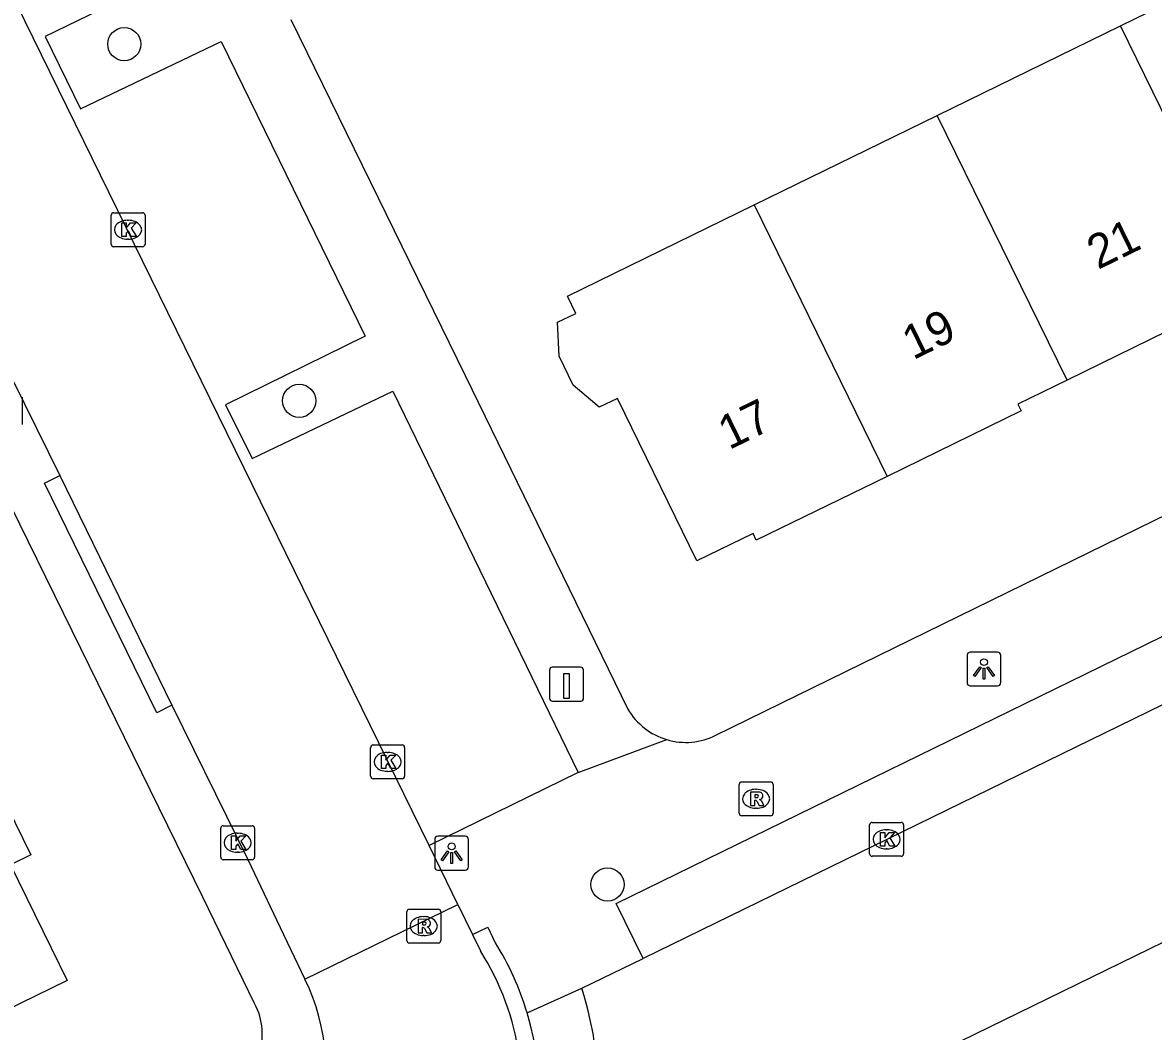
# Model space of a CAD drawing. Extents: x 160457 to 162082, y 388340 to 389736.
# Drawn here: x 161298.06 to 161331.41, y 388595.99 to 388625.75 of the extents above; entities that cross this region are included whole.
import ezdxf

# ---------------------------------------------------------------- set-up
doc = ezdxf.new("R2010")
doc.units = 0
for name, color, linetype in [('IMGEO_Boom', 7, 'Continuous'), ('IMGEO_Kolk', 7, 'Continuous'), ('IMGEO_Laadpaal', 7, 'Continuous'), ('IMGEO_Lichtpunt', 7, 'Continuous'), ('IMGEO_Muur', 7, 'Continuous'), ('IMGEO_Pand', 7, 'Continuous'), ('IMGEO_Pand_nummerreeks', 7, 'Continuous'), ('IMGEO_Rijbaan_lokaal_open', 7, 'Continuous'), ('IMGEO_Rioolput', 7, 'Continuous'), ('IMGEO_Voetpad_open', 7, 'Continuous')]:
    doc.layers.add(name, color=color, linetype=linetype)

msp = doc.modelspace()

# ---------------------------------------------------------------- linework, layer by layer
at = {"layer": 'IMGEO_Boom'}
for centre in [(161301.054, 388625.112), (161306.215, 388614.592), (161315.308, 388600.322)]:
    msp.add_circle(centre, 0.489, dxfattribs=at)
at = {"layer": 'IMGEO_Kolk'}
for p, q in [((161300.666, 388619.212), (161300.666, 388620.064)), ((161300.741, 388620.138), (161301.593, 388620.138)), ((161301.667, 388620.064), (161301.667, 388619.212)), ((161301.154, 388619.918), (161301.179, 388619.918)), ((161301.177, 388619.358), (161301.152, 388619.358)), ((161301.593, 388619.138), (161300.741, 388619.138)), ((161308.322, 388603.513), (161308.322, 388604.365)), ((161308.397, 388604.439), (161309.249, 388604.439)), ((161309.323, 388604.365), (161309.323, 388603.513)), ((161308.81, 388604.219), (161308.835, 388604.219)), ((161308.833, 388603.659), (161308.808, 388603.659)), ((161309.249, 388603.439), (161308.397, 388603.439)), ((161303.898, 388601.127), (161303.898, 388601.979)), ((161303.973, 388602.053), (161304.825, 388602.053)), ((161304.899, 388601.979), (161304.899, 388601.127)), ((161323.042, 388601.226), (161323.042, 388602.078)), ((161323.117, 388602.152), (161323.969, 388602.152)), ((161324.043, 388602.078), (161324.043, 388601.226)), ((161304.386, 388601.833), (161304.411, 388601.833)), ((161323.53, 388601.932), (161323.555, 388601.932)), ((161323.553, 388601.372), (161323.528, 388601.372)), ((161304.825, 388601.053), (161303.973, 388601.053)), ((161304.409, 388601.273), (161304.384, 388601.273)), ((161323.969, 388601.152), (161323.117, 388601.152))]:
    msp.add_line(p, q, dxfattribs=at)
for points in [[(161300.666, 388619.212), (161300.666, 388620.064)], [(161300.741, 388620.138), (161301.593, 388620.138)], [(161301.667, 388620.064), (161301.667, 388619.212)], [(161300.987, 388619.838), (161301.11, 388619.838), (161301.11, 388619.687), (161301.24, 388619.838), (161301.404, 388619.838), (161301.258, 388619.687), (161301.411, 388619.438), (161301.259, 388619.438), (161301.174, 388619.602), (161301.11, 388619.535), (161301.11, 388619.438), (161300.987, 388619.438), (161300.987, 388619.838)], [(161301.593, 388619.138), (161300.741, 388619.138)], [(161308.322, 388603.513), (161308.322, 388604.365)], [(161308.397, 388604.439), (161309.249, 388604.439)], [(161309.323, 388604.365), (161309.323, 388603.513)], [(161308.643, 388604.139), (161308.766, 388604.139), (161308.766, 388603.988), (161308.896, 388604.139), (161309.06, 388604.139), (161308.914, 388603.988), (161309.067, 388603.739), (161308.915, 388603.739), (161308.83, 388603.903), (161308.766, 388603.836), (161308.766, 388603.739), (161308.643, 388603.739), (161308.643, 388604.139)], [(161309.249, 388603.439), (161308.397, 388603.439)], [(161303.898, 388601.127), (161303.898, 388601.979)], [(161303.973, 388602.053), (161304.825, 388602.053)], [(161304.899, 388601.979), (161304.899, 388601.127)], [(161323.042, 388601.226), (161323.042, 388602.078)], [(161323.117, 388602.152), (161323.969, 388602.152)], [(161324.043, 388602.078), (161324.043, 388601.226)], [(161304.219, 388601.753), (161304.342, 388601.753), (161304.342, 388601.602), (161304.472, 388601.753), (161304.636, 388601.753), (161304.49, 388601.602), (161304.643, 388601.353), (161304.491, 388601.353), (161304.406, 388601.517), (161304.342, 388601.45), (161304.342, 388601.353), (161304.219, 388601.353), (161304.219, 388601.753)], [(161323.363, 388601.852), (161323.486, 388601.852), (161323.486, 388601.701), (161323.616, 388601.852), (161323.78, 388601.852), (161323.634, 388601.701), (161323.787, 388601.452), (161323.635, 388601.452), (161323.55, 388601.616), (161323.486, 388601.549), (161323.486, 388601.452), (161323.363, 388601.452), (161323.363, 388601.852)], [(161304.825, 388601.053), (161303.973, 388601.053)], [(161323.969, 388601.152), (161323.117, 388601.152)]]:
    msp.add_lwpolyline(points, dxfattribs=at)
for centre, start, end in [((161300.743, 388620.062), 91.552, 178.448), ((161300.743, 388620.062), 91.552, 178.448), ((161301.591, 388620.062), 1.552, 88.448), ((161301.591, 388620.062), 1.552, 88.448), ((161300.743, 388619.214), 181.552, 268.448), ((161300.743, 388619.214), 181.552, 268.448), ((161301.591, 388619.214), 271.552, 358.448), ((161301.591, 388619.214), 271.552, 358.448), ((161308.399, 388604.363), 91.552, 178.448), ((161308.399, 388604.363), 91.552, 178.448), ((161309.247, 388604.363), 1.552, 88.448), ((161309.247, 388604.363), 1.552, 88.448), ((161308.399, 388603.515), 181.552, 268.448), ((161308.399, 388603.515), 181.552, 268.448), ((161309.247, 388603.515), 271.552, 358.448), ((161309.247, 388603.515), 271.552, 358.448), ((161303.975, 388601.977), 91.552, 178.448), ((161303.975, 388601.977), 91.552, 178.448), ((161304.823, 388601.977), 1.552, 88.448), ((161304.823, 388601.977), 1.552, 88.448), ((161323.119, 388602.076), 91.552, 178.448), ((161323.119, 388602.076), 91.552, 178.448), ((161323.967, 388602.076), 1.552, 88.448), ((161323.967, 388602.076), 1.552, 88.448), ((161303.975, 388601.129), 181.552, 268.448), ((161303.975, 388601.129), 181.552, 268.448), ((161304.823, 388601.129), 271.552, 358.448), ((161304.823, 388601.129), 271.552, 358.448), ((161323.119, 388601.228), 181.552, 268.448), ((161323.119, 388601.228), 181.552, 268.448), ((161323.967, 388601.228), 271.552, 358.448), ((161323.967, 388601.228), 271.552, 358.448)]:
    msp.add_arc(centre, 0.0765, start, end, dxfattribs=at)
for centre, major_axis, ratio, start_param, end_param in [((161301.153, 388619.638), (-0.387, 0.002), 0.722429, 4.712389, 7.853982), ((161301.178, 388619.638), (-0.39, 0.002), 0.717154, 1.570796, 4.712389), ((161308.809, 388603.939), (-0.387, 0.002), 0.722429, 4.712389, 7.853982), ((161308.834, 388603.939), (-0.39, 0.002), 0.717154, 1.570796, 4.712389), ((161304.385, 388601.553), (-0.387, 0.002), 0.722429, 4.712389, 7.853982), ((161304.41, 388601.553), (-0.39, 0.002), 0.717154, 1.570796, 4.712389), ((161323.529, 388601.652), (-0.387, 0.002), 0.722429, 4.712389, 7.853982), ((161323.554, 388601.652), (-0.39, 0.002), 0.717154, 1.570796, 4.712389)]:
    msp.add_ellipse(centre, major_axis=major_axis, ratio=ratio, start_param=start_param, end_param=end_param, dxfattribs=at)
at = {"layer": 'IMGEO_Laadpaal'}
for p, q in [((161313.601, 388606.647), (161313.601, 388605.806)), ((161313.601, 388606.647), (161313.601, 388605.806)), ((161314.517, 388606.731), (161313.676, 388606.731)), ((161314.517, 388606.731), (161313.676, 388606.731)), ((161314.601, 388605.815), (161314.601, 388606.656)), ((161314.601, 388605.815), (161314.601, 388606.656)), ((161313.685, 388605.731), (161314.526, 388605.731)), ((161313.685, 388605.731), (161314.526, 388605.731))]:
    msp.add_line(p, q, dxfattribs=at)
msp.add_lwpolyline([(161314.016, 388606.544), (161314.176, 388606.544), (161314.176, 388605.811), (161314.016, 388605.811), (161314.016, 388606.544)], dxfattribs=at)
for centre, start, end in [((161313.679, 388606.653), 92.4484, 184.2845), ((161313.679, 388606.653), 92.4484, 184.2845), ((161314.523, 388606.653), 2.4484, 94.2845), ((161314.523, 388606.653), 2.4484, 94.2845), ((161313.679, 388605.809), 182.4484, 274.2845), ((161313.679, 388605.809), 182.4484, 274.2845), ((161314.523, 388605.809), 272.4484, 4.2845), ((161314.523, 388605.809), 272.4484, 4.2845)]:
    msp.add_arc(centre, 0.0779, start, end, dxfattribs=at)
at = {"layer": 'IMGEO_Lichtpunt'}
for p, q in [((161298.055, 388613.895), (161298.055, 388614.702)), ((161298.055, 388613.895), (161298.055, 388614.702)), ((161325.916, 388607.083), (161325.916, 388606.276)), ((161325.916, 388607.083), (161325.916, 388606.276)), ((161326.818, 388607.178), (161326.01, 388607.178)), ((161326.818, 388607.178), (161326.01, 388607.178)), ((161326.912, 388606.276), (161326.912, 388607.083)), ((161326.912, 388606.276), (161326.912, 388607.083)), ((161326.01, 388606.182), (161326.818, 388606.182)), ((161326.01, 388606.182), (161326.818, 388606.182)), ((161310.212, 388601.648), (161310.212, 388600.841)), ((161310.212, 388601.648), (161310.212, 388600.841)), ((161311.114, 388601.743), (161310.306, 388601.743)), ((161311.114, 388601.743), (161310.306, 388601.743)), ((161311.208, 388600.841), (161311.208, 388601.648)), ((161311.208, 388600.841), (161311.208, 388601.648)), ((161310.306, 388600.747), (161311.114, 388600.747)), ((161310.306, 388600.747), (161311.114, 388600.747))]:
    msp.add_line(p, q, dxfattribs=at)
for points in [[(161326.29, 388606.747), (161326.329, 388606.719), (161326.141, 388606.457), (161326.103, 388606.484), (161326.29, 388606.747)], [(161326.392, 388606.699), (161326.439, 388606.699), (161326.439, 388606.377), (161326.392, 388606.377), (161326.392, 388606.699)], [(161326.502, 388606.719), (161326.54, 388606.746), (161326.727, 388606.484), (161326.688, 388606.456), (161326.502, 388606.719)], [(161310.586, 388601.312), (161310.625, 388601.284), (161310.437, 388601.022), (161310.399, 388601.049), (161310.586, 388601.312)], [(161310.798, 388601.284), (161310.836, 388601.311), (161311.023, 388601.049), (161310.984, 388601.021), (161310.798, 388601.284)], [(161310.688, 388601.264), (161310.735, 388601.264), (161310.735, 388600.942), (161310.688, 388600.942), (161310.688, 388601.264)]]:
    msp.add_lwpolyline(points, dxfattribs=at)
for centre in [(161326.415, 388606.881), (161310.711, 388601.446)]:
    msp.add_circle(centre, 0.0994, dxfattribs=at)
for centre, start, end in [((161326.01, 388607.083), 90, 180), ((161326.01, 388607.083), 90, 180), ((161326.818, 388607.083), 0, 90), ((161326.818, 388607.083), 0, 90), ((161326.01, 388606.276), 180, 270), ((161326.01, 388606.276), 180, 270), ((161326.818, 388606.276), 270, 0), ((161326.818, 388606.276), 270, 360), ((161310.306, 388601.648), 90, 180), ((161310.306, 388601.648), 90, 180), ((161311.114, 388601.648), 0, 90), ((161311.114, 388601.648), 0, 90), ((161310.306, 388600.841), 180, 270), ((161310.306, 388600.841), 180, 270), ((161311.114, 388600.841), 270, 0), ((161311.114, 388600.841), 270, 360)]:
    msp.add_arc(centre, 0.0946, start, end, dxfattribs=at)
at = {"layer": 'IMGEO_Muur'}
msp.add_lwpolyline([(161305.965, 388625.845), (161311.106, 388615.335)], dxfattribs=at)
at = {"layer": 'IMGEO_Pand'}
for points in [[(161330.439, 388625.653), (161335.843, 388628.295)], [(161325.036, 388623.011), (161330.439, 388625.653)], [(161334.269, 388617.841), (161330.439, 388625.653)], [(161319.632, 388620.369), (161325.036, 388623.011)], [(161328.865, 388615.2), (161325.036, 388623.011)], [(161323.557, 388612.362), (161319.698, 388610.476), (161319.601, 388610.673), (161317.947, 388609.865), (161315.602, 388614.663), (161315.063, 388614.4), (161314.3, 388615.051), (161313.883, 388615.904), (161313.838, 388616.907), (161314.377, 388617.17), (161314.128, 388617.678), (161319.632, 388620.369)], [(161319.632, 388620.369), (161323.557, 388612.362)], [(161334.269, 388617.841), (161328.865, 388615.2)], [(161328.865, 388615.2), (161327.417, 388614.493), (161327.514, 388614.296), (161323.557, 388612.362)], [(161291.539, 388604.575), (161292.905, 388601.77), (161295.116, 388602.847), (161294.984, 388603.116), (161296.896, 388604.052), (161298.296, 388601.197), (161297.695, 388600.903), (161299.365, 388597.49), (161296.122, 388595.905), (161296.794, 388594.531), (161293.513, 388592.943), (161292.84, 388594.317), (161289.608, 388592.732), (161286.152, 388591.037), (161283.951, 388595.527), (161283.094, 388597.288), (161282.013, 388596.762), (161280.763, 388599.331), (161283.426, 388600.627)]]:
    msp.add_lwpolyline(points, dxfattribs=at)
at = {"layer": 'IMGEO_Rijbaan_lokaal_open'}
for points in [[(161310.044, 388601.476), (161293.138, 388635.961), (161288.947, 388644.661)], [(161293.942, 388623.049), (161296.029, 388618.71), (161299.154, 388612.383)], [(161299.154, 388612.383), (161302.461, 388605.609)], [(161332.946, 388606.242), (161316.358, 388598.135)], [(161332.946, 388606.242), (161332.547, 388602.537), (161332.148, 388598.832), (161319.269, 388592.541)], [(161302.461, 388605.609), (161304.705, 388601.038), (161305.544, 388599.28), (161306.379, 388597.531)], [(161310.894, 388599.735), (161310.044, 388601.476)], [(161306.379, 388597.531), (161310.894, 388599.735)], [(161310.894, 388599.735), (161311.33, 388598.842)], [(161311.33, 388598.842), (161311.561, 388598.361)], [(161314.553, 388597.26), (161316.358, 388598.135)]]:
    msp.add_lwpolyline(points, dxfattribs=at)
for centre, radius, start, end in [((161304.885, 388594.13), 7.904, 295.8743, 32.3618), ((161301.075, 388594.889), 5.926, 341.0056, 26.4795), ((161304.519, 388594.075), 10.527, 337.7987, 17.6124)]:
    msp.add_arc(centre, radius, start, end, dxfattribs=at)
at = {"layer": 'IMGEO_Rioolput'}
for p, q in [((161319.268, 388603.349), (161320.12, 388603.349)), ((161319.193, 388602.423), (161319.193, 388603.275)), ((161319.681, 388603.129), (161319.706, 388603.129)), ((161320.194, 388603.275), (161320.194, 388602.423)), ((161320.12, 388602.349), (161319.268, 388602.349)), ((161319.704, 388602.569), (161319.679, 388602.569)), ((161309.389, 388598.667), (161309.389, 388599.519)), ((161309.464, 388599.593), (161310.316, 388599.593)), ((161309.877, 388599.373), (161309.902, 388599.373)), ((161310.39, 388599.519), (161310.39, 388598.667)), ((161309.9, 388598.813), (161309.875, 388598.813)), ((161310.316, 388598.593), (161309.464, 388598.593))]:
    msp.add_line(p, q, dxfattribs=at)
for points in [[(161319.268, 388603.349), (161320.12, 388603.349)], [(161319.193, 388602.423), (161319.193, 388603.275)], [(161319.782, 388603.047), (161319.53, 388603.049), (161319.53, 388602.649)], [(161320.194, 388603.275), (161320.194, 388602.423)], [(161319.53, 388602.649), (161319.654, 388602.649), (161319.654, 388602.811), (161319.665, 388602.811)], [(161319.708, 388602.968), (161319.654, 388602.968), (161319.654, 388602.887)], [(161319.654, 388602.887), (161319.706, 388602.887)], [(161319.712, 388602.782), (161319.783, 388602.649), (161319.923, 388602.649), (161319.858, 388602.775)], [(161320.12, 388602.349), (161319.268, 388602.349)], [(161309.389, 388598.667), (161309.389, 388599.519)], [(161309.464, 388599.593), (161310.316, 388599.593)], [(161310.39, 388599.519), (161310.39, 388598.667)], [(161309.978, 388599.291), (161309.726, 388599.293), (161309.726, 388598.893)], [(161309.726, 388598.893), (161309.85, 388598.893), (161309.85, 388599.055), (161309.861, 388599.055)], [(161309.904, 388599.212), (161309.85, 388599.212), (161309.85, 388599.131)], [(161309.85, 388599.131), (161309.902, 388599.131)], [(161309.908, 388599.026), (161309.979, 388598.893), (161310.119, 388598.893), (161310.054, 388599.019)], [(161310.316, 388598.593), (161309.464, 388598.593)]]:
    msp.add_lwpolyline(points, dxfattribs=at)
for centre, radius, start, end in [((161319.27, 388603.273), 0.0765, 91.552, 178.448), ((161319.27, 388603.273), 0.0765, 91.552, 178.448), ((161320.118, 388603.273), 0.0765, 1.552, 88.448), ((161320.118, 388603.273), 0.0765, 1.552, 88.448), ((161319.781, 388602.937), 0.109, 350.3612, 89.416), ((161319.664, 388602.758), 0.0533, 26.0293, 88.6989), ((161319.69, 388603.076), 0.19, 274.7715, 282.9687), ((161319.714, 388602.872), 0.0964, 77.0061, 93.1865), ((161319.728, 388602.929), 0.0378, 276.6634, 79.6772), ((161319.779, 388602.937), 0.112, 277.5842, 350.9817), ((161319.763, 388602.722), 0.108, 29.5134, 73.7905), ((161319.27, 388602.425), 0.0765, 181.552, 268.448), ((161319.27, 388602.425), 0.0765, 181.552, 268.448), ((161320.118, 388602.425), 0.0765, 271.552, 358.448), ((161320.118, 388602.425), 0.0765, 271.552, 358.448), ((161309.466, 388599.517), 0.0765, 91.552, 178.448), ((161309.466, 388599.517), 0.0765, 91.552, 178.448), ((161310.314, 388599.517), 0.0765, 1.552, 88.448), ((161310.314, 388599.517), 0.0765, 1.552, 88.448), ((161309.86, 388599.002), 0.0533, 26.0293, 88.6989), ((161309.886, 388599.32), 0.19, 274.7715, 282.9687), ((161309.91, 388599.116), 0.0964, 77.0061, 93.1865), ((161309.924, 388599.173), 0.0378, 276.6634, 79.6772), ((161309.977, 388599.181), 0.109, 350.3612, 89.416), ((161309.975, 388599.181), 0.112, 277.5842, 350.9817), ((161309.959, 388598.966), 0.108, 29.5134, 73.7905), ((161309.466, 388598.669), 0.0765, 181.552, 268.448), ((161309.466, 388598.669), 0.0765, 181.552, 268.448), ((161310.314, 388598.669), 0.0765, 271.552, 358.448), ((161310.314, 388598.669), 0.0765, 271.552, 358.448)]:
    msp.add_arc(centre, radius, start, end, dxfattribs=at)
for centre, major_axis, ratio, start_param, end_param in [((161319.68, 388602.849), (-0.387, 0.002), 0.722429, 4.712389, 7.853982), ((161319.705, 388602.849), (-0.39, 0.002), 0.717154, 1.570796, 4.712389), ((161309.876, 388599.093), (-0.387, 0.002), 0.722429, 4.712389, 7.853982), ((161309.901, 388599.093), (-0.39, 0.002), 0.717154, 1.570796, 4.712389)]:
    msp.add_ellipse(centre, major_axis=major_axis, ratio=ratio, start_param=start_param, end_param=end_param, dxfattribs=at)
at = {"layer": 'IMGEO_Voetpad_open'}
for points in [[(161289.598, 388644.442), (161293.578, 388646.368), (161297.837, 388637.682), (161293.672, 388635.658), (161294.44, 388634.029), (161298.615, 388636.049), (161302.875, 388627.361), (161298.719, 388625.335), (161299.758, 388623.202), (161303.908, 388625.188), (161308.159, 388616.5), (161304.038, 388614.469), (161304.83, 388612.89), (161308.972, 388614.878), (161314.447, 388603.625)], [(161304.9, 388596.805), (161304.051, 388598.551), (161303.373, 388599.944), (161283.821, 388639.787)], [(161318.508, 388604.725), (161364.403, 388627.217)], [(161305.965, 388625.845), (161311.106, 388615.335), (161315.911, 388605.494)], [(161302.461, 388605.609), (161302.012, 388605.39), (161298.705, 388612.164), (161299.154, 388612.383)], [(161316.358, 388598.135), (161315.564, 388599.762), (161332.09, 388607.846), (161332.822, 388606.517), (161332.946, 388606.242)], [(161314.447, 388603.625), (161317.057, 388604.595)], [(161314.447, 388603.625), (161310.044, 388601.476)], [(161311.33, 388598.842), (161311.779, 388599.063), (161312, 388598.603)], [(161312.936, 388596.538), (161314.553, 388597.26)]]:
    msp.add_lwpolyline(points, dxfattribs=at)
for centre, radius, start, end in [((161317.617, 388606.488), 1.974, 210.24, 253.5339), ((161317.619, 388606.484), 1.971, 253.4271, 296.8122), ((161304.879, 388594.131), 8.409, 16.6358, 32.1308), ((161303.166, 388595.892), 1.96, 295.1613, 27.7642), ((161304.884, 388594.131), 8.404, 295.9237, 16.6452)]:
    msp.add_arc(centre, radius, start, end, dxfattribs=at)

# ---------------------------------------------------------------- texts
at = {"layer": 'IMGEO_Pand_nummerreeks'}
for s, p in [('21', (161329.776, 388618.45)), ('19', (161324.326, 388615.786)), ('17', (161318.895, 388613.132))]:
    msp.add_text(s, height=1, rotation=26.042, dxfattribs=at).set_placement(p)

doc.saveas('drawing.dxf')
